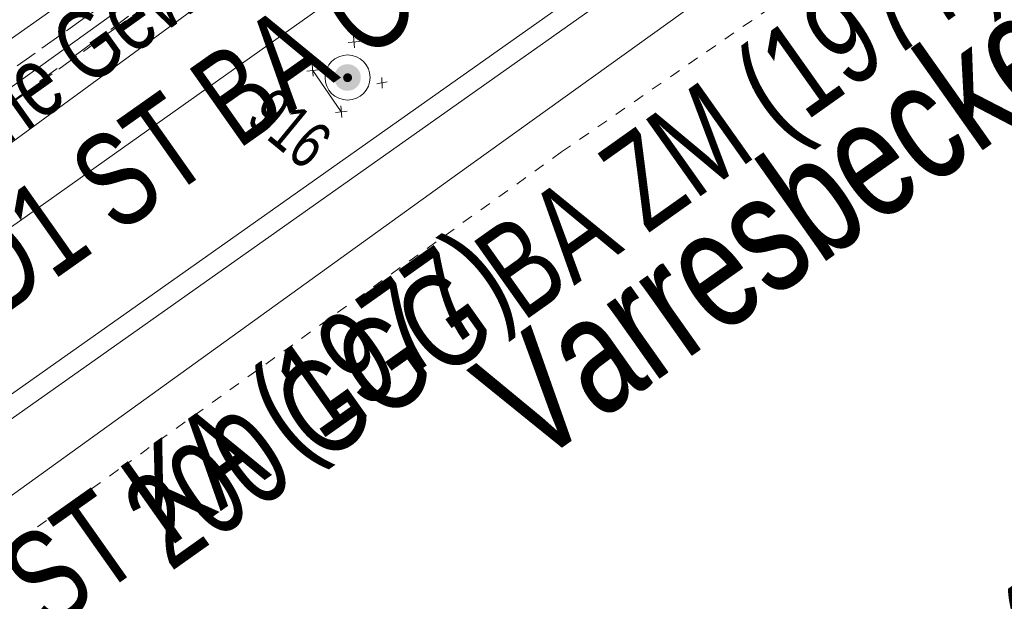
# Model space of a CAD drawing. Header units: metres. Extents: x -740 to 758, y -633 to 854.
# Tile 706 of 1056: x 219 to 234, y -59 to -51. Entities that reach past the tile are written whole.
import ezdxf

# ---------------------------------------------------------------- set-up
doc = ezdxf.new("R2010")
doc.units = ezdxf.units.M
doc.header["$MEASUREMENT"] = 0
for name, pattern in [('166_166', [0.3328, 0.1664, -0.1664]), ('333_125', [0.4576, 0.3328, -0.1248]), ('333_333', [0.6656, 0.3328, -0.3328])]:
    doc.linetypes.add(name, pattern=pattern)
for name, color, linetype in [('Gas.LOVION', 7, 'Continuous'), ('gas_projekt.LOVION', 7, 'Continuous'), ('Gis.LOVION', 7, 'Continuous'), ('Grundkarte.LOVION', 7, 'Continuous'), ('Strom.LOVION', 7, 'Continuous'), ('Telko.LOVION', 7, 'Continuous'), ('Wasser.LOVION', 7, 'Continuous')]:
    doc.layers.add(name, color=color, linetype=linetype)
doc.styles.add('ERSTELLTER_STIL_1', font='arial.ttf')

msp = doc.modelspace()

# ---------------------------------------------------------------- hatches: boundary and pattern name
at = {"layer": 'Strom.LOVION', "linetype": 'Continuous', "lineweight": 18}
for points in [[(224.523, -51.578), (224.538, -51.558), (224.55, -51.536), (224.559, -51.512), (224.565, -51.488), (224.568, -51.463), (224.568, -51.438), (224.565, -51.413), (224.559, -51.388), (224.549, -51.365), (224.537, -51.343), (224.522, -51.322), (224.505, -51.304), (224.485, -51.288), (224.464, -51.275), (224.441, -51.264), (224.417, -51.256), (224.392, -51.252), (224.367, -51.25), (224.342, -51.252), (224.317, -51.257), (224.293, -51.264), (224.27, -51.275), (224.249, -51.289), (224.23, -51.305), (224.213, -51.323), (224.198, -51.344), (224.186, -51.366), (224.177, -51.39), (224.17, -51.414), (224.167, -51.439), (224.167, -51.464), (224.171, -51.489), (224.177, -51.514), (224.186, -51.537), (224.199, -51.559), (224.213, -51.579), (224.231, -51.598), (224.25, -51.614), (224.272, -51.627), (224.294, -51.638), (224.318, -51.646), (224.343, -51.65), (224.368, -51.652), (224.394, -51.65), (224.418, -51.645), (224.442, -51.637), (224.465, -51.627), (224.486, -51.613), (224.506, -51.597)], [(224.421, -51.497), (224.426, -51.49), (224.43, -51.483), (224.433, -51.475), (224.435, -51.467), (224.436, -51.458), (224.436, -51.45), (224.435, -51.442), (224.433, -51.434), (224.429, -51.426), (224.425, -51.418), (224.42, -51.412), (224.415, -51.405), (224.408, -51.4), (224.401, -51.396), (224.393, -51.392), (224.385, -51.39), (224.377, -51.388), (224.369, -51.388), (224.36, -51.388), (224.352, -51.39), (224.344, -51.392), (224.337, -51.396), (224.33, -51.4), (224.323, -51.406), (224.317, -51.412), (224.312, -51.419), (224.308, -51.426), (224.305, -51.434), (224.303, -51.442), (224.302, -51.45), (224.302, -51.459), (224.303, -51.467), (224.305, -51.475), (224.309, -51.483), (224.313, -51.49), (224.318, -51.497), (224.323, -51.503), (224.33, -51.509), (224.337, -51.513), (224.345, -51.517), (224.353, -51.519), (224.361, -51.521), (224.369, -51.521), (224.378, -51.521), (224.386, -51.519), (224.394, -51.516), (224.401, -51.513), (224.408, -51.508), (224.415, -51.503)]]:
    msp.add_hatch(color=150, dxfattribs=at).paths.add_polyline_path(points)

# ---------------------------------------------------------------- linework, layer by layer
at = {"layer": 'Gas.LOVION', "color": 5, "linetype": 'Continuous', "lineweight": 18}
msp.add_lwpolyline([(290.057, -0.951), (289.459, -1.483), (287.333, -6.951), (282.313, -10.472), (282.12, -10.609), (273.493, -16.092), (271.909, -17.267), (271.742, -17.372), (264.311, -22.384), (260.153, -25.51), (259.591, -28.978), (257.511, -30.527), (256.973, -30.919), (251.1, -35.084), (250.638, -35.351), (245.087, -39.189), (244.963, -39.275), (235.923, -45.819), (233.83, -47.383), (233.551, -47.558), (233.063, -47.857), (226.035, -52.904), (216.674, -59.642), (208.187, -65.644)], dxfattribs=at)
at = {"layer": 'Gas.LOVION', "color": 1, "linetype": 'Continuous', "lineweight": 18}
msp.add_lwpolyline([(294.203, -4.359), (288.634, -8.612), (288.22, -8.919), (288.066, -9.008), (287.873, -9.145), (287.65, -9.285), (287.287, -9.498), (286.218, -9.454), (284.908, -10.262), (284.489, -10.51), (266.262, -23.449), (250.316, -34.629), (241.461, -40.948), (192.719, -75.358), (149.628, -105.61), (149.061, -106.005), (148.425, -106.452), (147.9, -106.828), (147.208, -107.309), (145.589, -108.428), (141.605, -111.212), (128.564, -120.364), (117.363, -128.227)], dxfattribs=at)
at = {"layer": 'Grundkarte.LOVION', "color": 253, "linetype": 'Continuous', "lineweight": 18}
msp.add_lwpolyline([(245.606, -32.4), (241.455, -35.288), (230.338, -43.114), (220.934, -49.708), (207.496, -59.18), (195.606, -67.554), (193.89, -65.121), (192.723, -63.461), (185.37, -52.949), (184.719, -52.037), (180.121, -45.512), (185.236, -41.908), (192.011, -37.138), (205.625, -27.649), (214.854, -21.072), (207.399, -10.422), (193.06, 9.87), (200.57, 16.191), (215.596, 19.403), (219.485, 9.853), (223.768, 12.902), (235.738, 21.373)], dxfattribs=at)
at = {"layer": 'Grundkarte.LOVION', "color": 8, "linetype": 'Continuous', "lineweight": 18}
msp.add_lwpolyline([(207.496, -59.18), (205.845, -56.799), (200.385, -49.028), (200.079, -48.614), (192.011, -37.138), (205.625, -27.649), (211.612, -36.285), (212.333, -37.308), (213.538, -39.052), (219.213, -47.217), (220.934, -49.708)], close=True, dxfattribs=at)
for points in [[(111.385, -123.314), (126.409, -112.831), (138.639, -104.305), (159.854, -89.433), (190.879, -67.277), (193.89, -65.121), (195.606, -67.554), (207.496, -59.18), (220.934, -49.708), (230.338, -43.114), (241.455, -35.288), (245.606, -32.4)], [(159.854, -89.433), (190.879, -67.277), (193.89, -65.121), (195.606, -67.554), (207.496, -59.18), (220.934, -49.708), (230.338, -43.114), (241.455, -35.288), (245.606, -32.4)], [(244.04, -38.76), (204.034, -66.996), (202.867, -65.337), (242.422, -37.322)]]:
    msp.add_lwpolyline(points, dxfattribs=at)
at = {"layer": 'Strom.LOVION', "color": 150, "linetype": 'Continuous', "lineweight": 18}
msp.add_lwpolyline([(253.703, -27.397), (254.031, -27.882), (253.248, -28.342), (248.841, -30.724), (248.249, -31.018), (246.962, -31.765), (245.934, -32.427), (245.417, -32.891), (244.788, -33.559), (244.689, -33.908), (244.372, -34.294), (242.901, -35.265), (233.457, -41.908), (230.417, -44.067), (229.113, -44.638), (221.289, -50.161), (215.779, -54.114), (215.805, -54.835), (213.077, -56.255)], dxfattribs=at)
at = {"layer": 'Strom.LOVION', "color": 7, "linetype": '333_125', "lineweight": 13}
msp.add_lwpolyline([(228.995, -44.487), (229.218, -44.805), (221.394, -50.328), (215.913, -54.278), (215.658, -53.933), (221.184, -49.994)], close=True, dxfattribs=at)
at = {"layer": 'Strom.LOVION', "color": 9, "linetype": '333_333', "lineweight": 18}
msp.add_lwpolyline([(218.422, -51.978), (218.645, -52.297), (229.113, -44.638)], dxfattribs=at)
at = {"layer": 'Strom.LOVION', "color": 250, "linetype": 'Continuous', "lineweight": 18}
for points in [[(224.378, -50.923), (224.554, -50.906)], [(224.457, -50.827), (224.474, -51.003)], [(223.834, -51.257), (223.851, -51.433)], [(223.755, -51.354), (223.931, -51.336)], [(224.808, -51.546), (224.968, -51.516)], [(224.888, -51.45), (224.889, -51.612)], [(224.185, -51.977), (224.361, -51.959)], [(224.265, -51.88), (224.282, -52.056)]]:
    msp.add_lwpolyline(points, dxfattribs=at)
at = {"layer": 'Strom.LOVION', "color": 7, "linetype": 'Continuous', "lineweight": 13}
msp.add_lwpolyline([(223.843, -51.345), (224.273, -51.968)], dxfattribs=at)
msp.add_circle((224.369, -51.451), 0.34, dxfattribs=at)
at = {"layer": 'Telko.LOVION', "color": 1, "linetype": 'Continuous', "lineweight": 18}
msp.add_lwpolyline([(205.226, -62.564), (205.903, -62.232), (222.659, -49.968), (223.25, -49.511), (223.927, -49.179), (241.711, -36.549), (242.197, -36.383), (242.611, -36.077), (262.375, -22.086), (263.017, -21.698), (263.675, -21.323), (289.061, -0.132)], dxfattribs=at)
at = {"layer": 'Wasser.LOVION', "color": 150, "linetype": '166_166', "lineweight": 18}
msp.add_lwpolyline([(245.797, -39.8), (241.055, -43.145), (236.11, -46.673), (235.543, -47.068), (233.995, -48.165), (233.759, -48.321), (227.598, -52.574), (220.914, -57.365), (217.445, -59.818), (211.172, -64.436)], dxfattribs=at)

# ---------------------------------------------------------------- texts
at = {"layer": 'Gas.LOVION', "color": 1, "linetype": 'Continuous', "lineweight": 18, "insert": (216.199, -57.666), "char_height": 1.42279, "attachment_point": 7, "rotation": 35.1873, "style": 'ERSTELLTER_STIL_1'}
msp.add_mtext('{\\A1;\\W0.71998x;300 HD1 ST BA GS (1953)}', dxfattribs=at)
at = {"layer": 'Gas.LOVION', "color": 5, "linetype": 'Continuous', "lineweight": 18, "insert": (215.803, -63.214), "char_height": 1.42278, "attachment_point": 7, "rotation": 35.2424, "style": 'ERSTELLTER_STIL_1'}
msp.add_mtext('{\\A1;\\W0.72102x;200 ND ST KA (1977)}', dxfattribs=at)
at = {"layer": 'gas_projekt.LOVION', "color": 5, "linetype": 'Continuous', "lineweight": 18, "insert": (215.7, -54.997), "char_height": 1.0671, "attachment_point": 7, "rotation": 35.4386, "style": 'ERSTELLTER_STIL_1'}
msp.add_mtext('{\\A1;\\W0.71557x;mit Saniline Gewebeschlauch}', dxfattribs=at)
at = {"layer": 'Gis.LOVION', "color": 44, "linetype": 'Continuous', "lineweight": 18, "attachment_point": 7, "style": 'ERSTELLTER_STIL_1'}
for s, insert, char_height, rotation in [('{\\A1;\\W0.72142x;Varresbecker Straße}', (227.2, -57.338), 1.77844, 35.2435), ('{\\A1;\\W0.72143x;Varresbecker Straße}', (227.201, -57.336), 1.77841, 35.2421), ('{\\A1;\\W0.72141x;Varresbecker Straße}', (227.194, -57.345), 1.77846, 35.2433), ('{\\A1;\\W0.72141x;Varresbecker Straße}', (227.201, -57.35), 1.77844, 35.2435), ('{\\A1;\\W0.72142x;Varresbecker Straße}', (227.205, -57.343), 1.77843, 35.2419)]:
    msp.add_mtext(s, dxfattribs=dict(at, insert=insert, char_height=char_height, rotation=rotation))
at = {"layer": 'Telko.LOVION', "color": 7, "linetype": 'Continuous', "lineweight": 13, "insert": (222.809, -52.118), "char_height": 0.71138, "attachment_point": 7, "rotation": 320.5866, "style": 'ERSTELLTER_STIL_1'}
msp.add_mtext('{\\A1;\\W0.71560x;916}', dxfattribs=at)
at = {"layer": 'Wasser.LOVION', "color": 150, "linetype": 'Continuous', "lineweight": 18, "attachment_point": 7, "style": 'ERSTELLTER_STIL_1'}
for s, insert, char_height, rotation in [('{\\A1;\\W0.71927x;200 GGG BA ZM (1977)}', (221.94, -59.263), 1.4228, 35.3277), ('{\\A1;\\W0.71925x;150 GGG BA ZM (1977)}', (225.95, -67.445), 1.42282, 35.2438)]:
    msp.add_mtext(s, dxfattribs=dict(at, insert=insert, char_height=char_height, rotation=rotation))

doc.saveas('drawing.dxf')
